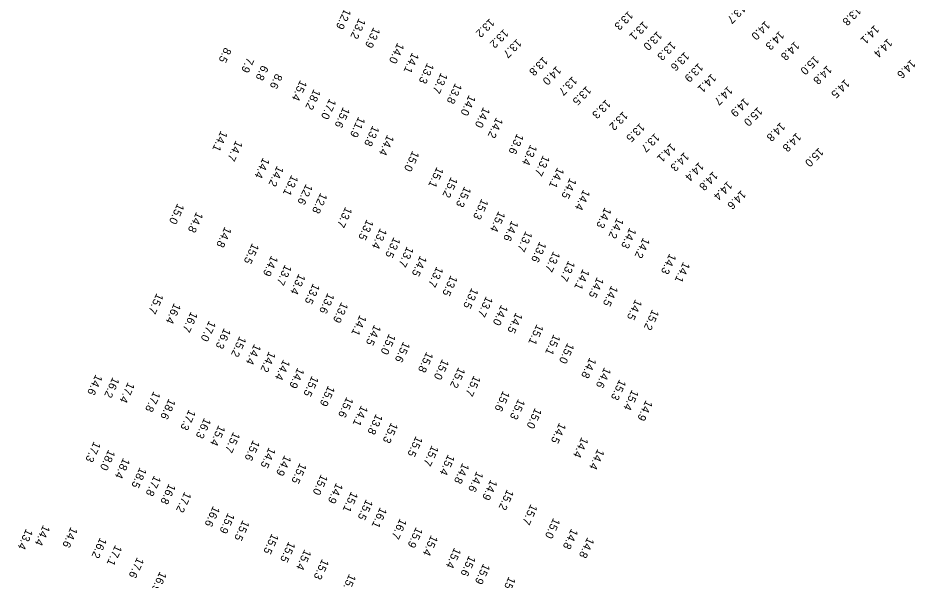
# Model space of a CAD drawing. Extents: x 1023796 to 1112670, y 656573 to 837340.
# Drawn here: x 1027339 to 1027899, y 825402 to 825754 of the extents above; entities that cross this region are included whole.
import ezdxf

# ---------------------------------------------------------------- set-up
doc = ezdxf.new("R2010")
doc.units = 0
doc.layers.add('V-TOPO-SOUN', color=7, linetype='Continuous')

msp = doc.modelspace()

# ---------------------------------------------------------------- texts
at = {"layer": 'V-TOPO-SOUN'}
for s, rotation, p in [('12.9 ', 245, (1027542.6, 825759.77)), ('13.3 ', 225, (1027720.03, 825758.25)), ('13.7 ', 225, (1027790.39, 825762.34)), ('13.8 ', 225, (1027862.48, 825761.04)), ('13.2 ', 245, (1027551.66, 825753.76)), ('13.2 ', 225, (1027633.41, 825753.64)), ('13.9 ', 245, (1027560.77, 825748.11)), ('13.2 ', 225, (1027642.16, 825746.98)), ('13.1 ', 225, (1027729.38, 825751.81)), ('14.0 ', 225, (1027805.61, 825752.06)), ('14.1 ', 225, (1027873.83, 825749.5)), ('13.0 ', 225, (1027738.15, 825745.59)), ('14.3 ', 225, (1027814.46, 825745.83)), ('14.0 ', 245, (1027575.75, 825738.41)), ('13.7 ', 225, (1027650.41, 825740.89)), ('13.3 ', 225, (1027746.78, 825739.29)), ('14.8 ', 225, (1027823.96, 825739.3)), ('14.4 ', 225, (1027882.03, 825741.08)), ('8.5', 245, (1027467.75, 825735.56)), ('14.1 ', 245, (1027584.96, 825732.36)), ('13.6 ', 225, (1027755.17, 825732.74)), ('15.0 ', 225, (1027836.24, 825730.32)), ('7.9', 245, (1027481.86, 825729.29)), ('13.3 ', 245, (1027594.36, 825725.82)), ('13.8 ', 225, (1027666.76, 825729.66)), ('13.9 ', 225, (1027763.83, 825725.73)), ('14.6 ', 225, (1027896.58, 825728.01)), ('6.8', 245, (1027490.93, 825724.46)), ('8.6', 245, (1027499.69, 825719.23)), ('13.7 ', 245, (1027602.92, 825719.71)), ('14.0 ', 225, (1027675.16, 825723.92)), ('14.1 ', 225, (1027772.03, 825719.07)), ('14.8 ', 225, (1027844.24, 825724.28)), ('15.4 ', 245, (1027515.01, 825715.11)), ('13.7 ', 225, (1027685.1, 825717.39)), ('14.5 ', 225, (1027855.4, 825715.69)), ('18.2 ', 245, (1027523.49, 825709.49)), ('13.8 ', 245, (1027611.83, 825713.19)), ('13.5 ', 225, (1027693.88, 825711.29)), ('14.7 ', 225, (1027782.27, 825711.33)), ('17.0 ', 245, (1027533.28, 825703.54)), ('14.0 ', 245, (1027620.43, 825705.8)), ('13.3 ', 225, (1027706.1, 825702.92)), ('14.9 ', 225, (1027792.57, 825703.98)), ('15.6 ', 245, (1027541.81, 825698.23)), ('14.0 ', 245, (1027629.39, 825698.25)), ('15.0 ', 225, (1027800.87, 825698.2)), ('11.9 ', 245, (1027551.39, 825692.21)), ('14.2 ', 245, (1027637.47, 825691.79)), ('13.2 ', 225, (1027716.79, 825695.6)), ('13.8 ', 245, (1027560.23, 825686.65)), ('13.5 ', 225, (1027727.37, 825688.3)), ('14.8 ', 225, (1027815.11, 825688.69)), ('14.1 ', 245, (1027465.41, 825683.46)), ('14.4 ', 245, (1027569.43, 825680.95)), ('13.6 ', 245, (1027650.44, 825681.68)), ('13.7 ', 225, (1027736.65, 825681.95)), ('14.8 ', 225, (1027825.1, 825682.16)), ('14.7 ', 245, (1027474.77, 825677.35)), ('13.4 ', 245, (1027658.83, 825674.83)), ('14.1 ', 225, (1027746.65, 825675.61)), ('15.0 ', 245, (1027585.13, 825670.93)), ('14.3 ', 225, (1027755.01, 825670)), ('15.0 ', 225, (1027839.08, 825672.82)), ('14.4 ', 245, (1027491.74, 825666.69)), ('13.7 ', 245, (1027666.74, 825668.15)), ('14.4 ', 225, (1027764.22, 825663.82)), ('14.2 ', 245, (1027500.53, 825661.53)), ('15.1 ', 245, (1027600.34, 825660.82)), ('14.1 ', 245, (1027675.68, 825660.56)), ('14.8 ', 225, (1027772.99, 825657.97)), ('13.1 ', 245, (1027509.53, 825655.79)), ('15.2 ', 245, (1027609.17, 825654.56)), ('14.5 ', 245, (1027683.46, 825653.92)), ('14.4 ', 225, (1027782, 825651.92)), ('12.6 ', 245, (1027518.58, 825650.2)), ('15.3 ', 245, (1027617.58, 825648.61)), ('14.4 ', 245, (1027691.89, 825646.69)), ('14.6 ', 225, (1027790.55, 825646.24)), ('12.8 ', 245, (1027527.7, 825644.66)), ('15.3 ', 245, (1027628.33, 825640.93)), ('15.0 ', 245, (1027438.32, 825638.03)), ('13.7 ', 245, (1027543.24, 825635.87)), ('14.3 ', 245, (1027705.26, 825635.52)), ('14.8 ', 245, (1027450.12, 825632.71)), ('15.4 ', 245, (1027638.88, 825633.18)), ('13.5 ', 245, (1027556.59, 825628.03)), ('14.6 ', 245, (1027647.13, 825627.33)), ('14.2 ', 245, (1027712.91, 825629.04)), ('14.8 ', 245, (1027467.89, 825623.44)), ('13.4 ', 245, (1027564.98, 825622.57)), ('13.7 ', 245, (1027655.87, 825620.78)), ('14.3 ', 245, (1027720.79, 825622.83)), ('15.5 ', 245, (1027485.02, 825613.17)), ('13.5 ', 245, (1027573.4, 825616.95)), ('13.6 ', 245, (1027664.58, 825614.16)), ('14.2 ', 245, (1027729.23, 825616.69)), ('13.7 ', 245, (1027581.71, 825611.17)), ('13.7 ', 245, (1027673.18, 825608.16)), ('14.9 ', 245, (1027496.97, 825605.46)), ('14.5 ', 245, (1027589.96, 825605.4)), ('13.7 ', 245, (1027682.55, 825602.29)), ('14.3 ', 245, (1027745.69, 825606.7)), ('14.1 ', 245, (1027754.32, 825601.51)), ('13.7 ', 245, (1027505.48, 825599.8)), ('13.7 ', 245, (1027600.21, 825598.6)), ('14.1 ', 245, (1027691.54, 825597.06)), ('13.4 ', 245, (1027514.07, 825594.07)), ('13.5 ', 245, (1027609.07, 825593.08)), ('14.5 ', 245, (1027700.47, 825591.93)), ('13.5 ', 245, (1027523.05, 825588.01)), ('13.5 ', 245, (1027622.12, 825585.25)), ('14.5 ', 245, (1027709.38, 825586.68)), ('15.7 ', 245, (1027425.33, 825581.96)), ('13.6 ', 245, (1027532.18, 825582.09)), ('13.7 ', 245, (1027631.14, 825580.02)), ('16.4 ', 245, (1027436.24, 825575.74)), ('13.9 ', 245, (1027540.71, 825576.32)), ('14.0 ', 245, (1027640.58, 825574.7)), ('14.5 ', 245, (1027724.37, 825578.09)), ('16.7 ', 245, (1027446.75, 825570.46)), ('14.1 ', 245, (1027552.26, 825568.34)), ('14.5 ', 245, (1027649.7, 825569.84)), ('15.2 ', 245, (1027734.96, 825571.77)), ('17.0 ', 245, (1027458.09, 825564.73)), ('14.5 ', 245, (1027561.3, 825562.24)), ('15.1 ', 245, (1027662.78, 825562.54)), ('16.3 ', 245, (1027467.44, 825560.1)), ('15.0 ', 245, (1027570.5, 825556.53)), ('15.2 ', 245, (1027477.09, 825555.01)), ('15.6 ', 245, (1027579.42, 825551.64)), ('15.1 ', 245, (1027673.36, 825556.22)), ('15.0 ', 245, (1027681.97, 825550.85)), ('14.4 ', 245, (1027486.32, 825550.2)), ('14.2 ', 245, (1027495.48, 825545.51)), ('15.8 ', 245, (1027593.89, 825545.3)), ('14.4 ', 245, (1027504.46, 825540.51)), ('15.0 ', 245, (1027603.73, 825540.77)), ('14.8 ', 245, (1027695.82, 825541.68)), ('14.9 ', 245, (1027513.39, 825535.38)), ('15.2 ', 245, (1027613.88, 825535.62)), ('14.6 ', 245, (1027705.01, 825535.6)), ('14.6 ', 245, (1027387.25, 825531.19)), ('16.2 ', 245, (1027397.85, 825529.51)), ('15.5 ', 245, (1027522.3, 825530.26)), ('15.7 ', 245, (1027623.47, 825530.47)), ('17.4 ', 245, (1027407.38, 825526.31)), ('15.9 ', 245, (1027532.47, 825524.15)), ('15.3 ', 245, (1027714.39, 825528.03)), ('17.8 ', 245, (1027423.43, 825520.61)), ('15.6 ', 245, (1027543.99, 825517.12)), ('15.6 ', 245, (1027641.72, 825520.97)), ('15.4 ', 245, (1027722.23, 825521.66)), ('18.6 ', 245, (1027432.91, 825516)), ('14.1 ', 245, (1027553.11, 825511.81)), ('15.3 ', 245, (1027651.26, 825515.9)), ('14.9 ', 245, (1027730.93, 825515.08)), ('17.3 ', 245, (1027445.48, 825509.2)), ('13.8 ', 245, (1027562.36, 825506.49)), ('15.0 ', 245, (1027661.7, 825510.22)), ('16.3 ', 245, (1027455.07, 825504.04)), ('15.3 ', 245, (1027571.84, 825501.16)), ('14.5 ', 245, (1027676.88, 825500.98)), ('15.4 ', 245, (1027464.01, 825499.46)), ('15.7 ', 245, (1027473.21, 825495.2)), ('17.3 ', 245, (1027386.14, 825489.27)), ('15.6 ', 245, (1027485.54, 825490.11)), ('15.5 ', 245, (1027587.29, 825492.63)), ('14.4 ', 245, (1027690.81, 825492.01)), ('18.0 ', 245, (1027395.19, 825484.11)), ('14.5 ', 245, (1027495.48, 825485.59)), ('15.7 ', 245, (1027597.25, 825486.83)), ('14.4 ', 245, (1027700.82, 825484.64)), ('18.4 ', 245, (1027404.46, 825479.01)), ('14.9 ', 245, (1027505.18, 825480.7)), ('15.4 ', 245, (1027607.34, 825481.12)), ('18.5 ', 245, (1027414.82, 825473.06)), ('15.5 ', 245, (1027514.79, 825475.82)), ('14.8 ', 245, (1027616.38, 825475.77)), ('17.8 ', 245, (1027423.79, 825468.03)), ('15.0 ', 245, (1027528.04, 825468.74)), ('14.6 ', 245, (1027625.24, 825470.61)), ('16.8 ', 245, (1027432.97, 825462.91)), ('14.9 ', 245, (1027537.51, 825463.4)), ('14.9 ', 245, (1027633.97, 825465.48)), ('17.2 ', 245, (1027442.76, 825457.8)), ('15.1 ', 245, (1027546.89, 825457.99)), ('15.2 ', 245, (1027644.25, 825459.29)), ('15.5 ', 245, (1027556.19, 825453.1)), ('15.7 ', 245, (1027659, 825450.11)), ('16.6 ', 245, (1027460.6, 825448.91)), ('15.9 ', 245, (1027469.86, 825444.65)), ('16.1 ', 245, (1027564.96, 825448.13)), ('15.5 ', 245, (1027479.08, 825440.09)), ('16.7 ', 245, (1027577.36, 825441.17)), ('15.0 ', 245, (1027673.18, 825441.5)), ('13.4 ', 245, (1027343.77, 825434.7)), ('14.4 ', 245, (1027354.46, 825437.08)), ('14.6 ', 245, (1027371.71, 825435.84)), ('15.9 ', 245, (1027587.36, 825435.73)), ('14.8 ', 245, (1027684.39, 825434.84)), ('16.2 ', 245, (1027389.98, 825429.2)), ('15.5 ', 245, (1027497.29, 825431.79)), ('15.4 ', 245, (1027596.81, 825430.73)), ('14.8 ', 245, (1027694.44, 825429.33)), ('17.1 ', 245, (1027399.47, 825424.58)), ('15.5 ', 245, (1027507.76, 825426.7)), ('15.4 ', 245, (1027517.69, 825421.81)), ('15.4 ', 245, (1027611.29, 825422.91)), ('17.6 ', 245, (1027413.15, 825416.84)), ('15.6 ', 245, (1027620.46, 825417.94)), ('15.3 ', 245, (1027528.7, 825415.88)), ('15.9 ', 245, (1027629.41, 825412.94)), ('16.9 ', 245, (1027427.31, 825407.98)), ('15.5 ', 245, (1027545.63, 825406.47)), ('15.4 ', 245, (1027645.34, 825404.81))]:
    msp.add_text(s, height=5, rotation=rotation, dxfattribs=at).set_placement(p)

doc.saveas('drawing.dxf')
